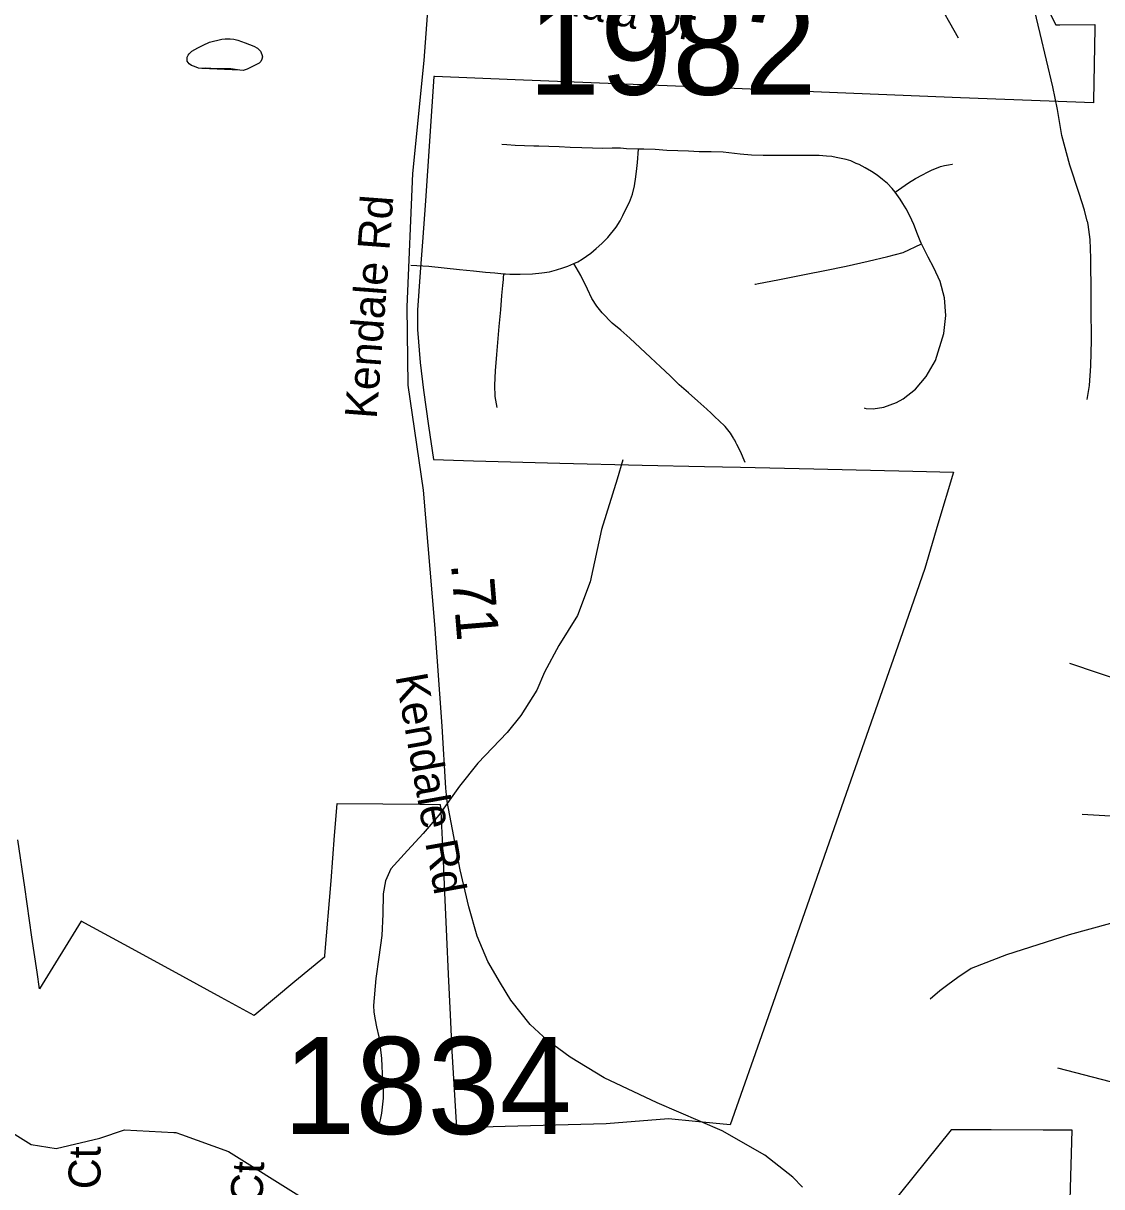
# Model space of a CAD drawing. Extents: x 1662474 to 1856135, y 779280 to 917889.
# Drawn here: x 1701744 to 1704946, y 835872 to 839326 of the extents above; entities that cross this region are included whole.
import ezdxf

# ---------------------------------------------------------------- set-up
doc = ezdxf.new("R2010")
doc.units = 0
for name, color, linetype in [('Cogo Default Point CELL', 7, 'Continuous'), ('Exist Boundary Political City Limit New', 7, 'Continuous'), ('Exist Boundary Political City Limit New Hole', 7, 'Continuous'), ('Exist Hydrographic Creek Single Shore', 7, 'Continuous'), ('Exist Hydrographic Misc Water Feature', 7, 'Continuous'), ('Exist Road Non-System Type 51', 7, 'Continuous'), ('Exist Road Non-System Type 51 Label', 7, 'Continuous'), ('Exist Road Secondary Type 51 Attributed', 7, 'Continuous'), ('Exist Road Secondary Type 51 Label', 7, 'Continuous'), ('Map Preparation Boundary City Limit Buffer Line', 7, 'Continuous'), ('Prop DGN Element Guardrail', 7, 'Continuous')]:
    doc.layers.add(name, color=color, linetype=linetype)

msp = doc.modelspace()

# ---------------------------------------------------------------- linework, layer by layer
at = {"layer": 'Exist Boundary Political City Limit New'}
for points in [[(1704642.4, 839651.9), (1704809.9, 839321.4), (1704821.9, 839321.5), (1704925.8, 839321.8), (1704925.6, 839311.4), (1704921.9, 839095.6), (1704921.8, 839089.6), (1704526.8, 839104.6), (1704161.8, 839119.4), (1703830.9, 839132.8), (1703204.5, 839158.2), (1702964.8, 839167.9), (1702963.4, 839167.9), (1702938.2, 838798.3), (1702929, 838677.4), (1702922.1, 838586.8), (1702914.9, 838474.6), (1702914.6, 838416.4), (1702922.6, 838318.5), (1702932.4, 838236.2), (1702946.9, 838130.4), (1702961.9, 838030.6), (1703080.9, 838027.1), (1703337.2, 838019.7)], [(1703337.2, 838019.7), (1703581.5, 838014.2), (1703766.6, 838010.1), (1703874.1, 838007.6), (1704091.1, 838002.8), (1704385.2, 837996.1), (1704505.8, 837993.4), (1704460, 837838.9), (1704421, 837707.1), (1704347.4, 837496.6), (1704187.4, 837039.1), (1704034.9, 836603.2), (1703948.5, 836356.5), (1703843, 836055.6), (1703739.6, 836065.6), (1703660.1, 836073.2), (1703474.9, 836058.3), (1703174.9, 836050.7), (1703031.1, 836046.9), (1703023.1, 836176.2), (1703017.9, 836274.1), (1703012.8, 836382), (1703007.1, 836503.1), (1703002, 836614.1), (1702995.9, 836745.4), (1702990.4, 836862.8), (1702986.6, 836941.9), (1702984.5, 836987.3), (1702983.1, 837006), (1702922, 837006.5), (1702812.1, 837007.4), (1702676.5, 837008.5), (1702675.1, 837008.5), (1702667.6, 836915.1), (1702656.8, 836780.4), (1702638.9, 836558.1), (1702638.5, 836553.4), (1702550.6, 836480.7), (1702429.2, 836380.1), (1702331.2, 836433.3), (1702217.5, 836495.6), (1702077.8, 836572.2), (1701916.2, 836660.7), (1701792.1, 836459.2), (1701785, 836508.9), (1701769.9, 836612.9), (1701748.5, 836761.3), (1701728.2, 836901.9)]]:
    msp.add_lwpolyline(points, dxfattribs=at)
at = {"layer": 'Exist Boundary Political City Limit New Hole'}
msp.add_lwpolyline([(1704284.4, 835487.2), (1704296, 835418.2), (1704603.1, 835592.1), (1704717.5, 835540.6), (1704542.1, 835128.9), (1704816.9, 835174.9), (1704825.6, 835176.2), (1704833.9, 835177.7), (1704858.6, 836039.4), (1704836.4, 836039.4), (1704772.4, 836039.7), (1704618, 836040.4), (1704498.9, 836040.8), (1704234.9, 835712.8), (1704245.5, 835640.4), (1704254.6, 835615.2), (1704259.6, 835598.4), (1704266.4, 835572.6), (1704274.8, 835535.9), (1704284.4, 835487.2)], dxfattribs=at)
at = {"layer": 'Exist Hydrographic Creek Single Shore'}
msp.add_lwpolyline([(1701562.4, 836124.5), (1701767.9, 835996.9), (1701842, 835985.1), (1701971.1, 836015.8), (1702044.9, 836040.8), (1702191.2, 836032.9), (1702197, 836032.6), (1702213.4, 836027.4), (1702353.2, 835976.7), (1702570.5, 835840.5), (1702649.2, 835788), (1702785.8, 835764.4), (1702898.1, 835738.1), (1702974, 835701.6), (1703188.9, 835397.7), (1703262.1, 835342.9), (1703416.8, 835274.9), (1703712.5, 835251.2), (1703901, 835136.1), (1704084.4, 835000.1), (1704094.6, 834842.6), (1704129, 834661.8)], dxfattribs=at)
at = {"layer": 'Exist Hydrographic Misc Water Feature'}
for points in [[(1704902.8, 838738.8), (1704895.2, 838770.9), (1704879.4, 838820.4), (1704851.9, 838904.7), (1704828.3, 838993.1), (1704814.7, 839069.6), (1704801.1, 839137.2), (1704763.7, 839295.5), (1704746.3, 839365.6), (1704730.3, 839429.9), (1704683, 839542.5), (1704639.6, 839615.6)], [(1702296.9, 839269.4), (1702333.2, 839278.5), (1702343.6, 839279.9), (1702358.2, 839279.6), (1702369.4, 839278.5), (1702381, 839275.9), (1702403, 839268), (1702429.1, 839257.7), (1702439.1, 839251.7), (1702448.9, 839243.3), (1702452.8, 839233.4), (1702453.9, 839226), (1702452.8, 839219.4), (1702449.3, 839212.1), (1702444.6, 839207.3), (1702424.6, 839197.8), (1702408.5, 839190), (1702397.1, 839186.1), (1702387, 839186.3), (1702360.4, 839190.1), (1702316.6, 839190.2), (1702286.4, 839192.5), (1702274.1, 839191.9), (1702264.5, 839192.9), (1702252.5, 839197.2), (1702243.6, 839200.7), (1702236.4, 839205), (1702230.6, 839213.3), (1702230.6, 839224.8), (1702233.5, 839231.3), (1702236.9, 839235.3), (1702244.8, 839243.4), (1702262.7, 839252.9), (1702278.1, 839260.7), (1702296.9, 839269.4)], [(1702296.9, 839269.4), (1702333.2, 839278.5), (1702343.6, 839279.9), (1702358.2, 839279.6), (1702369.4, 839278.5), (1702381, 839275.9), (1702403, 839268), (1702429.1, 839257.7), (1702439.1, 839251.7), (1702448.9, 839243.3), (1702452.8, 839233.4), (1702453.9, 839226), (1702452.8, 839219.4), (1702449.3, 839212.1), (1702444.6, 839207.3), (1702408.5, 839190), (1702397.1, 839186.1), (1702387, 839186.3), (1702274.1, 839191.9), (1702264.5, 839192.9), (1702252.5, 839197.2), (1702243.6, 839200.7), (1702236.4, 839205), (1702230.6, 839213.3), (1702230.6, 839224.8), (1702233.5, 839231.3), (1702236.9, 839235.3), (1702244.8, 839243.4), (1702262.7, 839252.9), (1702278.1, 839260.7), (1702296.9, 839269.4)], [(1704902.8, 838738.8), (1704905, 838728.8), (1704911, 838684.4), (1704912.6, 838628.6), (1704914, 838520.2), (1704913.9, 838482.5)], [(1704913.9, 838482.5), (1704915.2, 838384.8), (1704912.8, 838308.5), (1704908.7, 838250.4), (1704901.9, 838208.6)], [(1703523.9, 838029.9), (1703507.1, 837972.8), (1703461.2, 837822.8), (1703427.3, 837667.5), (1703389.8, 837568.1), (1703334.5, 837479), (1703291.6, 837399.4), (1703268.9, 837345.8), (1703221.8, 837270.5), (1703181.2, 837220.4), (1703094, 837129.4), (1703039.1, 837060.7), (1702977.7, 836975.1), (1702931.2, 836920.2), (1702884.5, 836870.3), (1702835.6, 836815.5), (1702819.4, 836779.7), (1702812.8, 836741.2), (1702811.8, 836681.3), (1702809.2, 836617.4), (1702800.2, 836553.5), (1702791.3, 836489.7), (1702784.3, 836409.5), (1702785.4, 836389.8), (1702788.8, 836367.5), (1702792.6, 836346.9), (1702800.2, 836317.2), (1702803.8, 836286.8), (1702807.5, 836253), (1702810.8, 836184.9), (1702812.3, 836157), (1702812.2, 836134.8), (1702810, 836108.6), (1702807.8, 836090.6), (1702803.6, 836071), (1702801.5, 836062.8), (1702799.5, 836058.7), (1702786.6, 836040.1)], [(1705891.4, 837067.6), (1705843.4, 837045.6), (1705791.2, 837017.9), (1705763, 837002), (1705670.5, 836916.1), (1705644.3, 836892), (1705616.4, 836872.9), (1705534.1, 836835.2), (1705475.8, 836815), (1705385.5, 836781.6), (1705305.2, 836747.9), (1705283.3, 836733.6), (1705247, 836720.4), (1705148.8, 836694.5), (1705086.8, 836681), (1705020.5, 836665.1), (1704972.3, 836653), (1704850, 836620.2), (1704663.6, 836560.8), (1704559.1, 836519.4), (1704518.9, 836493.2), (1704489, 836471.6), (1704465.8, 836453.1), (1704437.1, 836428.4)]]:
    msp.add_lwpolyline(points, dxfattribs=at)
at = {"layer": 'Exist Road Non-System Type 51'}
for points in [[(1703571.2, 838951.7), (1703535.4, 838953.5), (1703517, 838954.6), (1703492.6, 838954.9), (1703463.9, 838954.1), (1703434.6, 838954.6), (1703402.2, 838955.7), (1703368.4, 838957.2), (1703335.4, 838958.8), (1703304.4, 838959.9), (1703275, 838960.9), (1703260.5, 838961.4), (1703232.4, 838961.7), (1703205.1, 838962.8), (1703180.2, 838964.9), (1703164.8, 838966.4)], [(1703378.9, 838612.9), (1703390.4, 838617.9), (1703403.9, 838625.2), (1703429.6, 838643), (1703445.6, 838656.9), (1703461.6, 838671.9), (1703479.6, 838689.8), (1703504.9, 838721), (1703516.1, 838739.1), (1703524.4, 838755.4), (1703533, 838774), (1703543.8, 838795.2), (1703552.6, 838818.4), (1703558.6, 838842.8), (1703562.9, 838869.9), (1703565.8, 838894.8), (1703567.6, 838912.6), (1703571.2, 838951.7)], [(1704332.9, 838824.4), (1704323.8, 838835.4), (1704309.9, 838850.1), (1704295.4, 838862.4), (1704279.6, 838874.8), (1704262.4, 838886.1), (1704243.8, 838896.6), (1704225.6, 838906.2), (1704216.9, 838910), (1704201.5, 838917.9), (1704187.6, 838921.8), (1704157.9, 838927.6), (1704145, 838930.4), (1704128.8, 838931.5), (1704107, 838932.9), (1704085.4, 838933.6), (1704065, 838933.6), (1704041.4, 838933.1), (1704017.8, 838933.4), (1703989.6, 838933.6), (1703940.9, 838933.6), (1703906.1, 838934.1), (1703872.6, 838937.5), (1703822.5, 838943), (1703786.8, 838944.1), (1703751.1, 838944.6), (1703719.4, 838945.7), (1703687.4, 838946.7), (1703654.5, 838948.2), (1703619.9, 838950.7), (1703586.5, 838951.7), (1703571.2, 838951.7)], [(1704332.9, 838824.4), (1704362.4, 838845.2), (1704372.9, 838851.7), (1704393.6, 838864.6), (1704414.1, 838875.6), (1704429.2, 838884.2), (1704443.1, 838890.9), (1704455.2, 838895.5), (1704467.1, 838900.2), (1704479.4, 838903.4), (1704491.8, 838905.8), (1704501.8, 838907.1), (1704503.4, 838907.9)], [(1704411.1, 838670.9), (1704410.4, 838672.7), (1704407.2, 838679.8), (1704399.1, 838700.2), (1704388.4, 838728.6), (1704376.2, 838754.6), (1704365.5, 838775.4), (1704355.8, 838791.1), (1704347.4, 838803.7), (1704332.9, 838824.4)], [(1703916.6, 838551.7), (1703917.2, 838551.7), (1703917.8, 838551.7), (1703927.4, 838553.2), (1703984.1, 838563.8), (1704019.4, 838570.9), (1704068.6, 838580.6), (1704124.6, 838591.9), (1704187.2, 838605.2), (1704252.6, 838619.7), (1704311.1, 838633.1), (1704356.6, 838645.4), (1704411.1, 838670.9)], [(1704241.4, 838184.2), (1704241.4, 838183.5), (1704246.9, 838182.2), (1704267.6, 838180.9), (1704299.4, 838185.9), (1704337.4, 838200), (1704356.9, 838211), (1704393.1, 838239.9), (1704425.4, 838277.4), (1704452.4, 838325.2), (1704477.4, 838405), (1704483.1, 838458.8), (1704479.1, 838510.5), (1704466.6, 838558.8), (1704447.6, 838599.8), (1704431.4, 838631.5), (1704411.1, 838670.9)], [(1703171.4, 838582.4), (1703175.5, 838581.6), (1703188.4, 838580.6), (1703219.6, 838580.9), (1703255.9, 838581.9), (1703283.9, 838585), (1703307, 838588.4), (1703327.8, 838593.7), (1703345.9, 838599.5), (1703360.9, 838605.2), (1703378.9, 838612.9)], [(1703887.6, 838022.4), (1703873.9, 838054.4), (1703862.9, 838075.4), (1703860, 838080.9), (1703856.4, 838087.9), (1703854, 838092.4), (1703852.9, 838094.4), (1703843.8, 838108.7), (1703828.2, 838128.4), (1703809.6, 838147), (1703798.9, 838156.9), (1703786.8, 838168), (1703773.6, 838180.6), (1703746.6, 838203.9), (1703719.1, 838228.6), (1703691.8, 838252.8), (1703665, 838279.2), (1703636.6, 838306), (1703606.8, 838333.9), (1703576, 838362.2), (1703545.4, 838390.6), (1703518.5, 838414.7), (1703492.6, 838435.7), (1703462.9, 838466.2), (1703446.9, 838485.9), (1703432.1, 838508.9), (1703419.4, 838536.8), (1703399.4, 838577.2), (1703378.9, 838612.9)], [(1702894.4, 838607.4), (1702947.9, 838604.4), (1702993.4, 838600), (1703039, 838595), (1703080.5, 838591.4), (1703116.1, 838587.2), (1703144.2, 838584.5), (1703171.4, 838582.4)], [(1703151.1, 838185.6), (1703148.8, 838195.9), (1703145.6, 838217.4), (1703144.5, 838251.7), (1703146.4, 838294), (1703150.6, 838342.2), (1703157.1, 838425.2), (1703161.9, 838475.1), (1703165.5, 838517.6), (1703168.1, 838547.8), (1703170, 838565.1), (1703170.2, 838569.2), (1703171.4, 838582.4)], [(1704850.4, 837426.6), (1705182.1, 837314.8), (1705240.4, 837290.4), (1705292.9, 837260.8), (1705347.4, 837205.4), (1705425.4, 837049.4)], [(1704888.6, 836977.8), (1704989.4, 836972), (1705142.1, 836976.6), (1705246.2, 836993.9), (1705348.1, 837018.2), (1705425.4, 837049.4)], [(1704815.1, 836225), (1704971.2, 836184), (1705024, 836168.2), (1705076, 836150.2), (1705152.9, 836121.9)]]:
    msp.add_lwpolyline(points, dxfattribs=at)
at = {"layer": 'Exist Road Secondary Type 51 Attributed'}
msp.add_line((1704521.2, 839281.2), (1704367.1, 839554.4), dxfattribs=at)
msp.add_lwpolyline([(1704057.9, 835870.3), (1704029.1, 835899.9), (1703945.7, 835965.7), (1703819.6, 836037.4), (1703626.4, 836120.7), (1703468.4, 836195.3), (1703367.5, 836256.7), (1703300.9, 836306.1), (1703248.9, 836353.2), (1703192.2, 836426), (1703161.2, 836476), (1703123.4, 836541), (1703091.4, 836616.2), (1703067.4, 836702.5), (1703041.1, 836813), (1703003.1, 837015.6), (1702998.7, 837055.1), (1702987.5, 837239.2), (1702966.1, 837540.9), (1702932.8, 837939.8), (1702886.8, 838251.8), (1702884.2, 838483.8), (1702900.9, 838879.7), (1702934.6, 839215.5), (1702958.8, 839550.9)], dxfattribs=at)
at = {"layer": 'Map Preparation Boundary City Limit Buffer Line'}
for points in [[(1704642.4, 839651.9), (1704809.9, 839321.4), (1704821.9, 839321.5), (1704925.8, 839321.8), (1704925.6, 839311.4), (1704921.9, 839095.6), (1704921.8, 839089.6), (1704526.8, 839104.6), (1704161.8, 839119.4), (1703830.9, 839132.8), (1703204.5, 839158.2), (1702964.8, 839167.9), (1702963.4, 839167.9), (1702938.2, 838798.3), (1702929, 838677.4), (1702922.1, 838586.8), (1702914.9, 838474.6), (1702914.6, 838416.4), (1702922.6, 838318.5), (1702932.4, 838236.2), (1702946.9, 838130.4), (1702961.9, 838030.6), (1703080.9, 838027.1), (1703337.2, 838019.7)], [(1703337.2, 838019.7), (1703581.5, 838014.2), (1703766.6, 838010.1), (1703874.1, 838007.6), (1704091.1, 838002.8), (1704385.2, 837996.1), (1704505.8, 837993.4), (1704460, 837838.9), (1704421, 837707.1), (1704347.4, 837496.6), (1704187.4, 837039.1), (1704034.9, 836603.2), (1703948.5, 836356.5), (1703843, 836055.6), (1703739.6, 836065.6), (1703660.1, 836073.2), (1703474.9, 836058.3), (1703174.9, 836050.7), (1703031.1, 836046.9), (1703023.1, 836176.2), (1703017.9, 836274.1), (1703012.8, 836382), (1703007.1, 836503.1), (1703002, 836614.1), (1702995.9, 836745.4), (1702990.4, 836862.8), (1702986.6, 836941.9), (1702984.5, 836987.3), (1702983.1, 837006), (1702922, 837006.5), (1702812.1, 837007.4), (1702676.5, 837008.5), (1702675.1, 837008.5), (1702667.6, 836915.1), (1702656.8, 836780.4), (1702638.9, 836558.1), (1702638.5, 836553.4), (1702550.6, 836480.7), (1702429.2, 836380.1), (1702331.2, 836433.3), (1702217.5, 836495.6), (1702077.8, 836572.2), (1701916.2, 836660.7), (1701792.1, 836459.2), (1701785, 836508.9), (1701769.9, 836612.9), (1701748.5, 836761.3), (1701728.2, 836901.9)], [(1704284.4, 835487.2), (1704296, 835418.2), (1704603.1, 835592.1), (1704717.5, 835540.6), (1704542.1, 835128.9), (1704816.9, 835174.9), (1704825.6, 835176.2), (1704833.9, 835177.7), (1704858.6, 836039.4), (1704836.4, 836039.4), (1704772.4, 836039.7), (1704618, 836040.4), (1704498.9, 836040.8), (1704234.9, 835712.8), (1704245.5, 835640.4), (1704254.6, 835615.2), (1704259.6, 835598.4), (1704266.4, 835572.6), (1704274.8, 835535.9), (1704284.4, 835487.2)]]:
    msp.add_lwpolyline(points, dxfattribs=at)

# ---------------------------------------------------------------- texts
at = {"layer": 'Cogo Default Point CELL'}
for s, p in [('1982', (1703242.6, 839113.7)), ('1834', (1702515.9, 836028.5))]:
    msp.add_text(s, height=288, dxfattribs=at).set_placement(p)
at = {"layer": 'Exist Road Non-System Type 51 Label'}
for s, rotation, p in [('Swansea Ct', 89.9183, (1701972.6, 835306.6)), ('Cilgerrar Ct', 87.4988, (1702431.1, 835296))]:
    msp.add_text(s, height=95, rotation=rotation, dxfattribs=at).set_placement(p)
at = {"layer": 'Exist Road Secondary Type 51 Label'}
for s, rotation, p in [('Mahala Dr', 348.0779, (1703155.3, 839394.1)), ('Kendale Rd', 85.6655, (1702793.2, 838149.7)), ('Kendale Rd', 280.1693, (1702848.7, 837387.8))]:
    msp.add_text(s, height=95, rotation=rotation, dxfattribs=at).set_placement(p)
at = {"layer": 'Prop DGN Element Guardrail'}
msp.add_text('.71', height=125, rotation=274.7663, dxfattribs=at).set_placement((1703013.8, 837720.9))

doc.saveas('drawing.dxf')
